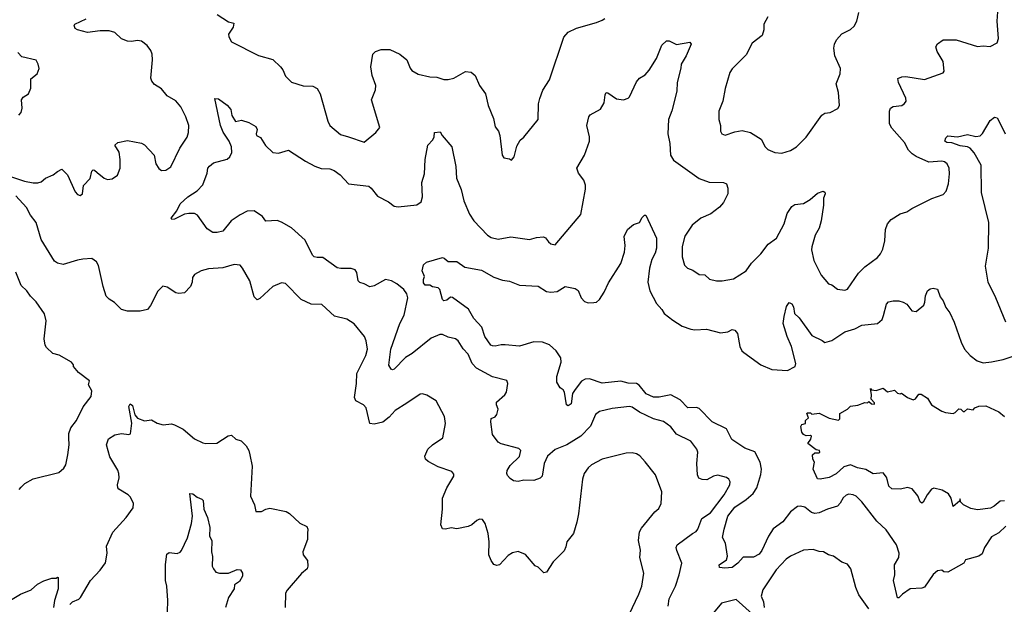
# Model space of a CAD drawing. Extents: x 2133461 to 2293071, y 753526 to 916327.
# Tile 446 of 459: x 2278490 to 2285394, y 882458 to 886556. Entities that reach past the tile are written whole.
import ezdxf

# ---------------------------------------------------------------- set-up
doc = ezdxf.new("R2010")
doc.units = 0

msp = doc.modelspace()

# ---------------------------------------------------------------- linework, layer by layer
at = {"layer": '0CON10XD'}
for points in [[(2278405, 885462.5), (2278524.5, 885424.5), (2278585, 885412.5), (2278617.3, 885412.7), (2278640.7, 885419.3), (2278670, 885445), (2278725, 885467.5), (2278755, 885492.5), (2278785, 885507.5), (2278825, 885468.8), (2278877.9, 885347.9), (2278895, 885331.1), (2278915, 885323.3), (2278930.6, 885335), (2278937.3, 885392.7), (2278985, 885443.3), (2278995.7, 885494.3), (2279005, 885503.8), (2279015, 885502), (2279032.5, 885485), (2279081.2, 885445), (2279105, 885436), (2279139.5, 885440.5), (2279175, 885466.7), (2279194.2, 885515), (2279195.6, 885575), (2279187.4, 885627.4), (2279158, 885675), (2279177.5, 885695), (2279245, 885709.2), (2279345, 885689.2), (2279365, 885678), (2279434, 885605), (2279445.8, 885545), (2279465, 885513.3), (2279485, 885498), (2279515, 885502), (2279550, 885525), (2279612.1, 885655), (2279665, 885731.2), (2279673.5, 885765), (2279675.5, 885815), (2279655.6, 885875), (2279620.5, 885945), (2279585, 885986.9), (2279523, 886023), (2279485, 886070), (2279435, 886100.8), (2279415.8, 886125), (2279410, 886145), (2279420.6, 886275), (2279418.1, 886315), (2279409.4, 886339.4), (2279384.2, 886375), (2279345, 886405.6), (2279315, 886410.9), (2279275, 886402.9), (2279245, 886404.4), (2279205, 886421.9), (2279156, 886465), (2279117.7, 886477.7), (2279055, 886478.5), (2278965, 886466.4), (2278894.3, 886484.3), (2278878.8, 886495), (2278872.5, 886515), (2278876.7, 886525), (2278955, 886562)], [(2279875, 886592.9), (2279955, 886540.8), (2279990.7, 886530.7), (2279987.1, 886502.9), (2279953.8, 886455), (2279956.2, 886435), (2279975, 886400), (2280165, 886304), (2280265, 886275.7), (2280318, 886225), (2280334, 886205), (2280355, 886160), (2280395, 886118.8), (2280477.7, 886092.3), (2280545, 886088.8), (2280575, 886074), (2280597.1, 886035), (2280650, 885845), (2280665, 885813.3), (2280740.3, 885750.3), (2280795, 885734), (2280905, 885696.7), (2280987.5, 885765), (2281015, 885800), (2280958, 885995), (2280984, 886065), (2280988, 886095), (2280962, 886165), (2280952, 886225), (2280966.2, 886315), (2280985, 886333.8), (2281025, 886346.2), (2281085, 886345.8), (2281155, 886313.8), (2281205, 886273.3), (2281227.1, 886215), (2281239.3, 886199.3), (2281285, 886173.1), (2281365, 886154.6), (2281415, 886151.8), (2281465, 886137.1), (2281494.2, 886135.8), (2281535, 886145.8), (2281615, 886192), (2281655, 886186.7), (2281684.1, 886164.1), (2281713.3, 886095), (2281756, 886035), (2281774.3, 885955), (2281812.9, 885862.9), (2281824.2, 885805), (2281846.7, 885775), (2281856.2, 885745), (2281872.5, 885605), (2281885, 885587.5), (2281925, 885580), (2281938.3, 885571.7), (2281957.5, 885595), (2281975, 885670), (2281999.3, 885710.7), (2282025, 885732.5), (2282126.7, 885855), (2282128, 885965), (2282137.7, 886002.3), (2282158.8, 886061.2), (2282205.9, 886134.1), (2282305, 886432.5), (2282335, 886467.5), (2282394.1, 886495.9), (2282535, 886536.2), (2282575, 886551.2), (2282593.3, 886565)], [(2283737.1, 886575), (2283708.6, 886525), (2283708.6, 886485), (2283696, 886445), (2283625, 886390), (2283585, 886309.2), (2283485, 886211.2), (2283470, 886185), (2283437.3, 886072.7), (2283420, 885985), (2283393.3, 885915), (2283392.5, 885855), (2283403.6, 885813.6), (2283403.8, 885775), (2283413.3, 885755), (2283437, 885747), (2283505, 885770), (2283555, 885779.2), (2283615.5, 885765.5), (2283688.3, 885718.3), (2283716.7, 885665), (2283735.9, 885645.9), (2283785, 885623.8), (2283835, 885620), (2283895, 885638.8), (2283936.7, 885665), (2284005, 885731.2), (2284115, 885886.7), (2284135, 885900), (2284173.8, 885906.2), (2284226.4, 885933.6), (2284237.5, 885955), (2284231.2, 886045), (2284216.2, 886105), (2284243.8, 886175), (2284246.1, 886213.9), (2284205, 886302.5), (2284199.4, 886355), (2284204.2, 886385), (2284218, 886415), (2284255, 886455.8), (2284315, 886487.5), (2284340.3, 886509.7), (2284360, 886545), (2284373.1, 886606.9)], [(2284044.2, 884964.2), (2284042.7, 884942.7), (2284057.9, 884867.9), (2284108.8, 884765), (2284162.5, 884705), (2284185, 884696.7), (2284225, 884666.7), (2284275, 884660), (2284295, 884666.7), (2284371.3, 884778.7), (2284416.6, 884823.4), (2284505, 884888.8), (2284525.8, 884914.2), (2284542.3, 884947.7), (2284557.1, 885005), (2284560.8, 885085), (2284576, 885125), (2284601.2, 885155), (2284665, 885195.8), (2284711.7, 885208.3), (2284745, 885232), (2284885, 885301.2), (2284965, 885330), (2284985.9, 885354.1), (2285002.5, 885405), (2285010, 885475), (2285008, 885515), (2284993.3, 885545), (2284975, 885558.8), (2284955, 885564), (2284865, 885555.8), (2284777, 885597), (2284747.1, 885615), (2284721.5, 885641.5), (2284694.5, 885695), (2284604.3, 885795), (2284590, 885825), (2284589.4, 885915), (2284595, 885936.2), (2284615, 885947.5), (2284675.4, 885954.6), (2284695, 885968), (2284705.7, 885985), (2284702.9, 886005), (2284651.4, 886115), (2284647.5, 886142.5), (2284675.9, 886154.1), (2284703.2, 886156.8), (2284835, 886135.7), (2284965, 886182.5), (2284972.5, 886195), (2284966.4, 886263.6), (2284922.6, 886332.6), (2284914, 886365), (2284925, 886386.7), (2284965, 886414), (2285055.5, 886415.5), (2285205, 886368), (2285245, 886372), (2285295, 886367.5), (2285345, 886392.5), (2285353.8, 886425), (2285343.6, 886546.4), (2285349.4, 886610.6)], [(2283037.9, 882445), (2283044.2, 882495.8), (2283087.9, 882585), (2283115.4, 882665), (2283132.1, 882745), (2283098, 882835), (2283094, 882855), (2283100, 882875), (2283208.8, 882955), (2283232.4, 882967.6), (2283245, 882984.2), (2283272.1, 883057.9), (2283335, 883099.1), (2283430.5, 883225), (2283470, 883295), (2283471.2, 883315), (2283462, 883335), (2283445, 883347.1), (2283385, 883362.5), (2283355, 883355.8), (2283308.9, 883331.1), (2283275, 883332.5), (2283252.6, 883342.6), (2283242.5, 883365), (2283238.2, 883445), (2283244.2, 883525), (2283239.2, 883545), (2283195, 883601.2), (2283095, 883650.6), (2283055, 883700.8), (2283005, 883738.1), (2282935, 883757.5), (2282835.3, 883805.3), (2282785, 883838.9), (2282765, 883843.5), (2282645, 883830), (2282555, 883808), (2282528.3, 883788.3), (2282492.7, 883707.3), (2282425, 883637.1), (2282326, 883575), (2282245, 883543.5), (2282191.1, 883495), (2282167.1, 883445), (2282153.9, 883356.1), (2282138.8, 883341.2), (2282095, 883324.4), (2282025, 883328), (2281985, 883318.1), (2281953.4, 883323.4), (2281928.7, 883338.7), (2281910.3, 883360.3), (2281905.6, 883375.6), (2281908.8, 883395), (2281929.6, 883430.4), (2281995.6, 883494.4), (2282004.6, 883534.6), (2281989.1, 883549.1), (2281865, 883583.3), (2281846, 883595), (2281805, 883647.5), (2281794.1, 883735.9), (2281795, 883760), (2281825, 883771.2), (2281835, 883787.5), (2281845.5, 883825), (2281833.8, 883855), (2281834, 883875), (2281891.2, 883925), (2281904, 883945), (2281912.5, 884005), (2281905, 884027.5), (2281805, 884051.9), (2281693.7, 884113.7), (2281662.7, 884145), (2281635, 884211.4), (2281599.5, 884249.5), (2281564.7, 884304.7), (2281545, 884317.3), (2281495, 884329.2), (2281455, 884350), (2281435, 884350), (2281375, 884322.9), (2281242.9, 884215), (2281195, 884186.7), (2281115, 884106), (2281105, 884101.2), (2281095, 884106.2), (2281079.4, 884135), (2281091.5, 884245), (2281154.6, 884425), (2281185.4, 884485), (2281210.9, 884605), (2281204.5, 884635), (2281182.8, 884665), (2281135, 884704.7), (2281098.1, 884725), (2281055, 884734.6), (2280975, 884689.4), (2280945, 884683.1), (2280905, 884704.3), (2280875, 884712.5), (2280864.4, 884724.4), (2280855, 884782.5), (2280842.2, 884802.2), (2280815, 884811.1), (2280741.1, 884811.1), (2280715, 884816.5), (2280615, 884887.5), (2280575, 884887.5), (2280555, 884894), (2280543.1, 884905), (2280490.8, 885010.9), (2280395, 885095.6), (2280325, 885136.9), (2280295, 885147.5), (2280215, 885143.8), (2280192, 885175), (2280135, 885215.8), (2280085, 885212.7), (2280035, 885188.5), (2279973.5, 885145), (2279915, 885074.3), (2279875, 885063.1), (2279844.1, 885064.1), (2279805, 885090), (2279736.1, 885186.1), (2279715, 885196), (2279675, 885197.1), (2279645, 885191.4), (2279575, 885158.1), (2279556.1, 885156.1), (2279551.4, 885165), (2279591.9, 885215), (2279615, 885263.8), (2279668, 885315), (2279734.5, 885355.5), (2279775, 885398.8), (2279805, 885480), (2279810, 885515), (2279820.5, 885529.5), (2279848.3, 885551.7), (2279945, 885577.8), (2279964.4, 885595), (2279977.1, 885625), (2279974.1, 885664.1), (2279958.1, 885705), (2279916.6, 885766.6), (2279897.1, 885815), (2279857.5, 886002.5), (2279885, 886000.8), (2279945, 885956.2), (2279970, 885925), (2279977.7, 885885), (2280002.8, 885842.8), (2280045, 885850.8), (2280095.6, 885835.6), (2280145, 885807.1), (2280155.8, 885785), (2280148.1, 885755), (2280151.1, 885745), (2280178.9, 885728.9), (2280213.8, 885673.8), (2280265, 885625.6), (2280305, 885620), (2280375, 885640), (2280493, 885563), (2280559.3, 885529.3), (2280605, 885513.6), (2280665, 885510.5), (2280695, 885498.9), (2280737, 885467), (2280795, 885404.4), (2280937.6, 885387.6), (2280955, 885374.3), (2280998.3, 885318.3), (2281075, 885278.6), (2281115, 885249.2), (2281145, 885243.6), (2281275, 885258.9), (2281305, 885278.8), (2281314.6, 885315), (2281309.6, 885415), (2281327.5, 885475), (2281332.9, 885575), (2281352.2, 885675), (2281386.9, 885713.1), (2281395.6, 885735), (2281397.5, 885765), (2281438.8, 885768.8), (2281453.2, 885743.2), (2281520, 885665), (2281547.2, 885527.2), (2281553.6, 885445), (2281585.6, 885365), (2281604.3, 885285), (2281643, 885193), (2281675, 885145.8), (2281770, 885045), (2281795, 885028.9), (2281845, 885017.5), (2281935, 885033.6), (2282065, 885014.4), (2282115, 885028.1), (2282162.5, 885032.5), (2282177, 885027), (2282197.3, 884997.3), (2282215, 884983.8), (2282245, 884976.7), (2282425, 885191.2), (2282457.8, 885367.8), (2282456.4, 885395), (2282445, 885430), (2282408.8, 885478.8), (2282396.2, 885515), (2282449.4, 885605), (2282485.6, 885705), (2282485.6, 885735), (2282466, 885815), (2282480, 885875), (2282490.8, 885889.2), (2282561.7, 885928.3), (2282587.5, 885972.5), (2282595, 886030), (2282602.5, 886045), (2282615, 886043.3), (2282675, 886001.4), (2282725, 885993.3), (2282756, 886005), (2282765.6, 886015), (2282815, 886121.2), (2282836.2, 886145), (2282875, 886168.6), (2282905, 886202), (2282955, 886284), (2282993.1, 886376.9), (2283025, 886406.7), (2283045, 886408), (2283095, 886382), (2283188.3, 886398.3), (2283197.5, 886385), (2283163.3, 886303.3), (2283128, 886245), (2283125.8, 886215), (2283100.6, 886115), (2283096.9, 886055), (2283062.6, 885917.4), (2283040, 885855), (2283034.6, 885755), (2283048.8, 885688.8), (2283053.3, 885605), (2283075, 885570.6), (2283255, 885443.3), (2283325, 885415.7), (2283425, 885413.8), (2283445, 885406.2), (2283456.2, 885375), (2283455.9, 885335.9), (2283425.5, 885274.5), (2283397.4, 885242.6), (2283335.5, 885194.5), (2283265, 885163.8), (2283205.8, 885114.2), (2283155, 885037.5), (2283134.2, 884965.8), (2283134.3, 884894.3), (2283151.2, 884835), (2283173, 884813), (2283209.5, 884799.5), (2283255, 884770), (2283295, 884766.7), (2283327, 884737), (2283375, 884726.2), (2283415, 884726), (2283495, 884738.8), (2283583.3, 884795), (2283621.2, 884848.8), (2283686.2, 884915), (2283737.3, 884982.7), (2283796, 885025), (2283851.1, 885125), (2283872.6, 885197.4), (2283903.9, 885246.1), (2283925, 885260.6), (2283985, 885267.5), (2284032, 885295), (2284085, 885340), (2284125, 885353.3), (2284135, 885347.5), (2284138, 885335), (2284127.1, 885305), (2284126.5, 885255), (2284110.6, 885145), (2284095.5, 885094.5), (2284067.5, 885045), (2284044.2, 884964.2)], [(2278485, 885886.7), (2278500, 885905), (2278507.5, 885935), (2278502.5, 885995), (2278515, 886012.5), (2278552.5, 886035), (2278567.5, 886075), (2278568.3, 886141.7), (2278613, 886177), (2278625.5, 886214.5), (2278619.4, 886245), (2278605, 886270.8), (2278505.7, 886295.7), (2278478, 886325)], [(2285404.3, 884435), (2285335.4, 884605.4), (2285280, 884715), (2285261.9, 884828.1), (2285282.7, 884955), (2285286.7, 885135), (2285234, 885345), (2285232.1, 885535), (2285183.4, 885623.4), (2285154.3, 885654.3), (2285135, 885663.3), (2285085, 885670.3), (2285027.1, 885692.9), (2284990, 885695), (2284976.7, 885705), (2284985, 885727.5), (2284998.3, 885741.7), (2285065, 885734.3), (2285135, 885751.4), (2285195, 885736.9), (2285225, 885740.8), (2285242.1, 885757.9), (2285295, 885850), (2285325, 885872.5), (2285345, 885867.5), (2285376.4, 885803.6), (2285401.2, 885755)], [(2282764.3, 882385), (2282831.7, 882528.3), (2282851.4, 882585), (2282867.5, 882675), (2282837.5, 882785), (2282843, 882837), (2282828.9, 882905), (2282835.7, 882965), (2282849.7, 882990.3), (2282944, 883105), (2282971.7, 883128.3), (2282987.1, 883165), (2282992.9, 883245), (2282947.5, 883365), (2282876.6, 883456.6), (2282838.3, 883498.3), (2282815, 883512.5), (2282785, 883518.6), (2282742.7, 883517.3), (2282575, 883474.3), (2282498.8, 883435), (2282475.8, 883415), (2282447.5, 883375), (2282435.7, 883335), (2282407.2, 883092.8), (2282396.6, 883033.4), (2282372.9, 882955), (2282326.7, 882895), (2282320.5, 882859.5), (2282307.3, 882832.7), (2282230.8, 882755), (2282185, 882682.5), (2282165, 882677.5), (2282125, 882716.7), (2282105, 882727.5), (2282037.3, 882807.3), (2281985, 882828), (2281945, 882818.6), (2281915, 882798.6), (2281855, 882733.8), (2281835, 882728.8), (2281815, 882736.2), (2281795, 882763.8), (2281780.5, 882805), (2281782.9, 882895), (2281774.3, 882955), (2281753.8, 883025), (2281735, 883051.2), (2281715, 883053.8), (2281695, 883045.8), (2281660, 883015), (2281635, 883001.9), (2281555, 882986.9), (2281515, 882994.3), (2281475, 882984), (2281455, 882987.5), (2281444, 883015), (2281455.5, 883124.5), (2281455, 883202.5), (2281484.4, 883275), (2281533.8, 883355), (2281535, 883370), (2281519.5, 883389.5), (2281425, 883422), (2281355, 883458.8), (2281336.7, 883475), (2281332, 883495), (2281352, 883545), (2281385, 883575.8), (2281456.2, 883625), (2281476, 883725), (2281468, 883775), (2281410, 883885), (2281345, 883923.3), (2281315, 883933.3), (2281298.3, 883931.7), (2281203.5, 883866.5), (2281123.8, 883816.2), (2281080.2, 883769.8), (2281036.2, 883735), (2280975, 883720), (2280945.6, 883725.6), (2280918.5, 883835), (2280900.8, 883855), (2280847.5, 883885), (2280837.1, 883907.1), (2280851.5, 884005), (2280854.6, 884075), (2280917.8, 884202.2), (2280927.8, 884245), (2280920, 884305), (2280908.8, 884335), (2280834.5, 884424.5), (2280785, 884457.5), (2280697.9, 884477.9), (2280609.7, 884559.7), (2280535, 884562.5), (2280463.1, 884593.1), (2280355, 884706.2), (2280325, 884710), (2280265, 884684.3), (2280175, 884601.2), (2280155, 884591.2), (2280135, 884612.5), (2280103.1, 884725), (2280053.2, 884813.2), (2280035, 884833.8), (2279995, 884838.8), (2279915, 884815.7), (2279815, 884810), (2279763.3, 884795), (2279715, 884768.8), (2279702.7, 884747.3), (2279700, 884715), (2279687.5, 884685), (2279645, 884640), (2279605, 884636.7), (2279585, 884641.2), (2279525, 884680.8), (2279492.7, 884687.3), (2279457.9, 884652.1), (2279408.3, 884551.7), (2279385.8, 884524.2), (2279335, 884512), (2279245, 884512), (2279204.5, 884524.5), (2279155, 884573.3), (2279116.4, 884596.4), (2279096.4, 884616.4), (2279074.2, 884684.2), (2279041.8, 884831.8), (2279028.8, 884858.8), (2278995, 884880.9), (2278933.6, 884876.4), (2278895, 884870.5), (2278795, 884838.6), (2278755, 884848), (2278735, 884863.8), (2278641.4, 885015), (2278605, 885133.3), (2278566.2, 885185), (2278538.8, 885238.8), (2278461.9, 885321.9)], [(2285405, 883004.4), (2285355, 882959.4), (2285305, 882931.2), (2285256, 882855), (2285237.7, 882812.3), (2285215, 882793.8), (2285121.7, 882768.3), (2285110, 882745), (2284997.7, 882682.3), (2284970, 882685), (2284955, 882696.7), (2284925, 882692), (2284895, 882666), (2284835, 882576.7), (2284815, 882570), (2284735, 882567.1), (2284680.9, 882529.1), (2284655, 882502.5), (2284645, 882502.5), (2284618.1, 882625), (2284625.7, 882665), (2284624.3, 882735), (2284653.8, 882785), (2284655.9, 882815.9), (2284638.8, 882875), (2284565, 882980), (2284500.7, 883040.7), (2284395.4, 883175.4), (2284355.5, 883215.5), (2284335, 883226), (2284305, 883230), (2284285, 883222), (2284265, 883204), (2284243.8, 883166.2), (2284223.9, 883146.1), (2284155, 883125.3), (2284095, 883099.3), (2284065, 883093.1), (2284041.7, 883101.7), (2283995, 883138.2), (2283965, 883146.1), (2283945, 883142.5), (2283895.8, 883105), (2283840.8, 883035), (2283773.7, 882986.3), (2283741.2, 882935), (2283695, 882834.2), (2283675, 882809.4), (2283635, 882788.5), (2283563.2, 882786.8), (2283525.8, 882745), (2283485, 882716.2), (2283435, 882711.4), (2283397.5, 882715), (2283394.2, 882735), (2283445, 882770), (2283453.8, 882795), (2283438, 882885), (2283419.2, 882925), (2283429.5, 882985), (2283455.4, 883075), (2283505, 883137.5), (2283585, 883192.1), (2283632.9, 883235), (2283658.2, 883275), (2283688, 883368), (2283690.5, 883405), (2283683.3, 883455), (2283645, 883525.7), (2283575, 883552.9), (2283483.2, 883613.2), (2283446.4, 883686.4), (2283345, 883736.7), (2283255, 883831.1), (2283235, 883836.2), (2283175, 883834.4), (2283120.7, 883890.7), (2283055.8, 883925), (2282975, 883910), (2282935, 883910.5), (2282882.2, 883932.2), (2282832.7, 883992.7), (2282814.8, 884004.8), (2282756.7, 884006.7), (2282705, 884021.6), (2282573.4, 884006.6), (2282485, 884037.5), (2282455, 884035.6), (2282428.5, 884021.5), (2282385.6, 883964.4), (2282366.1, 883935), (2282356.5, 883863.5), (2282335, 883849.2), (2282325, 883856.7), (2282311.2, 883945), (2282300.8, 883960.8), (2282279.2, 883975), (2282256.2, 884015), (2282256, 884055), (2282286.5, 884155), (2282283.6, 884185), (2282251.2, 884235), (2282205, 884275.4), (2282155.3, 884295.3), (2282095, 884296.4), (2281995, 884266.4), (2281895, 884276), (2281865, 884275.8), (2281825, 884266), (2281805, 884268.8), (2281793.8, 884275), (2281752.5, 884335), (2281730.5, 884400.5), (2281675, 884460), (2281636.2, 884526.2), (2281525, 884608), (2281510.5, 884609.5), (2281485, 884590), (2281464, 884584), (2281454.2, 884594.2), (2281435.8, 884665), (2281425.5, 884675.5), (2281385, 884682.5), (2281365, 884693.8), (2281332.5, 884695), (2281321.7, 884711.7), (2281321.2, 884735), (2281328.8, 884755), (2281313.3, 884795), (2281321.7, 884838.3), (2281343.6, 884856.4), (2281455, 884888), (2281466.7, 884885), (2281495, 884860), (2281555, 884860), (2281610.5, 884820.5), (2281728.8, 884798.8), (2281815, 884750.8), (2281875, 884730), (2281925, 884722), (2281995, 884694.2), (2282125, 884686.9), (2282185, 884650.6), (2282215, 884644.5), (2282258.6, 884651.4), (2282315, 884685.7), (2282385, 884671.2), (2282405, 884656.7), (2282428, 884605), (2282450.9, 884580.9), (2282475, 884570), (2282515, 884572), (2282535, 884576.2), (2282555.8, 884594.2), (2282588, 884645), (2282619.1, 884710.9), (2282704.5, 884845.5), (2282730, 884925), (2282736.4, 884973.6), (2282727.5, 885035), (2282752.5, 885085), (2282795, 885120), (2282836.7, 885133.3), (2282855, 885170), (2282870, 885185), (2282880, 885185), (2282955.5, 885025), (2282954.2, 884954.2), (2282945, 884918.8), (2282921.5, 884875), (2282905.6, 884815), (2282895.6, 884715), (2282908.1, 884655), (2282954.4, 884565), (2282992.5, 884525), (2283009.2, 884495), (2283068.8, 884448.8), (2283135, 884406.1), (2283195, 884385.5), (2283225, 884381.8), (2283306.8, 884386.8), (2283405, 884361.1), (2283455, 884368.6), (2283485, 884384.2), (2283505, 884380), (2283524.3, 884355), (2283538.6, 884265), (2283554, 884235), (2283567.5, 884222.5), (2283686.8, 884136.8), (2283765, 884103.5), (2283875, 884096.7), (2283928, 884125), (2283932.5, 884145), (2283902.2, 884265), (2283871.8, 884335), (2283844, 884425), (2283849.5, 884475), (2283867.1, 884545), (2283885, 884573.3), (2283903.9, 884563.9), (2283915, 884542.5), (2283923.8, 884495), (2283955, 884466.2), (2284045, 884342.5), (2284117.1, 884307.1), (2284135, 884292.5), (2284185, 884305.7), (2284275, 884368.2), (2284345, 884387.7), (2284395, 884414.5), (2284505, 884425.8), (2284536.8, 884453.2), (2284547.8, 884482.2), (2284567.4, 884562.6), (2284582.8, 884577.2), (2284615, 884585.5), (2284654.6, 884584.6), (2284686, 884576), (2284710.5, 884560.5), (2284745, 884514.2), (2284775, 884511.2), (2284828.8, 884555), (2284838, 884575), (2284840.7, 884619.3), (2284856.7, 884655), (2284875, 884668.8), (2284895, 884672.5), (2284925, 884667.5), (2284945, 884612.5), (2284965.9, 884585.9), (2284985, 884537.5), (2285011.3, 884501.3), (2285041.4, 884435), (2285090.8, 884295), (2285116, 884245), (2285155, 884201.2), (2285204.4, 884164.4), (2285245, 884150), (2285305, 884156.2), (2285385, 884173.3), (2285450, 884195)], [(2278487.3, 883262.7), (2278500.3, 883279.7), (2278525.9, 883304.1), (2278585, 883336), (2278765, 883382.5), (2278799.3, 883410.7), (2278812.5, 883435), (2278828, 883505), (2278835.8, 883575), (2278834.3, 883624.3), (2278835.7, 883655), (2278849.2, 883695), (2278889.2, 883745), (2278935, 883841.2), (2278991.2, 883915), (2278996.2, 883955), (2278973.3, 883995), (2278980, 884025), (2278901.3, 884081.3), (2278867.5, 884125), (2278866.7, 884136.7), (2278852.5, 884155), (2278767.5, 884205), (2278723.3, 884215), (2278677, 884257), (2278668, 884275), (2278662.3, 884317.7), (2278676.7, 884445), (2278663.6, 884493.6), (2278605, 884577.5), (2278565, 884617.5), (2278540, 884655), (2278501.2, 884691.2), (2278464, 884785)], [(2285395, 883182.9), (2285365, 883180.7), (2285323.1, 883145), (2285297.8, 883132.2), (2285205, 883118.6), (2285159.2, 883129.2), (2285108, 883155), (2285086.7, 883175), (2285085, 883196.7), (2285080, 883180), (2285035, 883143.8), (2285020.5, 883200.5), (2285002.1, 883232.1), (2284957.5, 883257.5), (2284899.4, 883270.6), (2284883.1, 883265), (2284852.9, 883225), (2284825, 883173.3), (2284815, 883166.7), (2284803.8, 883175), (2284788.7, 883218.7), (2284747.6, 883267.6), (2284715, 883275.6), (2284665.4, 883264.6), (2284605, 883266.9), (2284583.3, 883285), (2284574.4, 883325.6), (2284567.6, 883347.6), (2284545, 883378), (2284475, 883373.1), (2284422.5, 883402.5), (2284365, 883413), (2284315, 883434.1), (2284269.8, 883420.2), (2284215, 883372.9), (2284165, 883346.7), (2284103.6, 883333.6), (2284085, 883337.5), (2284053.8, 883405), (2284062.5, 883455), (2284052.5, 883475), (2284050, 883505), (2284065, 883520), (2284095, 883520), (2284100, 883525), (2284097.5, 883535), (2284075, 883540), (2284017.5, 883585), (2284037.5, 883615), (2284042.5, 883635), (2284035, 883640), (2284005, 883637.5), (2283987, 883647), (2283973.6, 883663.6), (2283967.5, 883705), (2283975, 883717.5), (2284000, 883725), (2284000, 883745), (2284020, 883765), (2284010, 883795), (2284015, 883800), (2284035, 883800), (2284045, 883790), (2284095, 883796.7), (2284165, 883761.2), (2284231.7, 883748.3), (2284241.7, 883758.3), (2284240, 883795), (2284293.6, 883826.4), (2284315, 883847.5), (2284366.4, 883853.6), (2284415, 883872.5), (2284435, 883870), (2284445, 883880), (2284463, 883863), (2284485, 883860), (2284485, 883870), (2284460, 883895), (2284463.8, 883925), (2284455, 883970), (2284461.7, 883961.7), (2284495, 883955.8), (2284545, 883972.5), (2284575, 883947.5), (2284625, 883957.5), (2284645, 883937.5), (2284665, 883932.5), (2284673, 883937), (2284715, 883907.5), (2284755, 883890), (2284771.7, 883898.3), (2284795, 883930), (2284811.7, 883931.7), (2284855, 883902.5), (2284882.5, 883855), (2284955, 883811.2), (2284981.7, 883801.7), (2285035, 883796.2), (2285048.8, 883801.2), (2285075, 883826.7), (2285090, 883825), (2285105, 883810), (2285115, 883810), (2285135, 883827.5), (2285175, 883820), (2285187.5, 883835), (2285215, 883847.5), (2285265, 883848.8), (2285355, 883805.8), (2285395, 883774.3)], [(2278842.5, 882455), (2278860, 882475), (2278905, 882493.3), (2278915.9, 882504.1), (2278986.2, 882623.8), (2279055, 882696.7), (2279092.3, 882747.7), (2279104.2, 882815), (2279098.6, 882865), (2279143.3, 882963.3), (2279236.7, 883065), (2279285.6, 883134.4), (2279287.1, 883165), (2279267.4, 883207.4), (2279251.2, 883225), (2279185, 883264.2), (2279177.5, 883275), (2279175.8, 883295), (2279187.1, 883345), (2279184.3, 883375), (2279177.4, 883397.4), (2279122.4, 883492.4), (2279098, 883575), (2279112.3, 883617.7), (2279157.5, 883645), (2279205, 883655.7), (2279255, 883648), (2279268.1, 883651.9), (2279276.7, 883726.8), (2279255.6, 883845), (2279265, 883862.5), (2279281.1, 883851.1), (2279296.8, 883786.8), (2279315, 883762.5), (2279365, 883743.3), (2279415, 883750), (2279455, 883727.5), (2279495, 883716.7), (2279555, 883723.3), (2279575, 883716.2), (2279635.6, 883685.6), (2279715, 883617.5), (2279775, 883589.2), (2279795.8, 883584.2), (2279872.7, 883587.3), (2279952.6, 883637.4), (2279975, 883642.5), (2280005, 883616), (2280043.6, 883603.6), (2280078.3, 883568.3), (2280096.2, 883536.2), (2280104.2, 883505.8), (2280119.5, 883425), (2280107.5, 883215), (2280136.7, 883155), (2280147, 883107), (2280185, 883108), (2280215.6, 883124.4), (2280245, 883130.6), (2280357.9, 883107.9), (2280383, 883093), (2280455, 883026.9), (2280503.3, 883003.3), (2280510, 882985), (2280507.3, 882955), (2280507.2, 882912.8), (2280475.8, 882825), (2280478, 882805), (2280508.8, 882765), (2280511.2, 882725), (2280506.2, 882705), (2280465, 882673.3), (2280365, 882556.7), (2280353.8, 882535), (2280351.9, 882435)], [(2279512.5, 882737.5), (2279521.2, 882808.8), (2279538.8, 882821.2), (2279595, 882813.8), (2279615, 882823.8), (2279625.7, 882835), (2279667.4, 882922.6), (2279695.5, 883025), (2279700.9, 883075), (2279682.5, 883235), (2279705, 883232), (2279735, 883208.6), (2279766.7, 883195), (2279776.2, 883185), (2279781.4, 883125), (2279806.7, 883065), (2279824.4, 882995), (2279821.2, 882935), (2279836.7, 882905), (2279833.9, 882826.1), (2279841.7, 882791.7), (2279840.8, 882725), (2279848, 882705), (2279865, 882683.8), (2279890, 882675), (2279955, 882676.5), (2280015, 882702), (2280038, 882698), (2280051.2, 882675), (2280051.2, 882655), (2280032.3, 882617.7), (2279996.1, 882593.9), (2279993.3, 882565), (2279955, 882506.2), (2279933.5, 882435)], [(2284444, 882425), (2284374.2, 882525), (2284352, 882575), (2284317.3, 882707.3), (2284295, 882740), (2284255, 882753.3), (2284197.5, 882795), (2284162.5, 882805), (2284125.8, 882825.8), (2284095, 882828), (2284055, 882840.8), (2283985, 882837.1), (2283894.5, 882795.5), (2283863.8, 882775), (2283795, 882698), (2283700.9, 882559.1), (2283689.2, 882515), (2283705.6, 882475), (2283711.4, 882435)], [(2279526.9, 882405), (2279527.8, 882485), (2279522.2, 882585), (2279512.1, 882625), (2279512.5, 882737.5)], [(2278425, 882486.7), (2278495, 882529.2), (2278571.2, 882558.8), (2278615, 882597.5), (2278658.3, 882621.7), (2278715, 882640), (2278745, 882640), (2278755, 882647.5), (2278760, 882645), (2278760, 882565), (2278734, 882485), (2278726.2, 882435)], [(2283625, 882391.1), (2283515, 882491.1), (2283410, 882465), (2283355, 882398.6)]]:
    msp.add_lwpolyline(points, dxfattribs=at)

doc.saveas('drawing.dxf')
